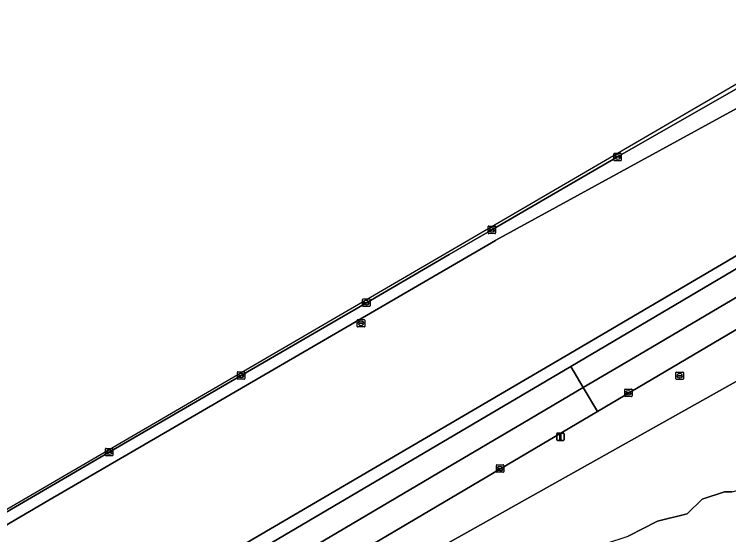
# Model space of a CAD drawing. Extents: x 162879 to 165540, y 384011 to 385181.
# Drawn here: x 163278.2 to 163374.6, y 384462.2 to 384532.4 of the extents above; entities that cross this region are included whole.
import ezdxf

# ---------------------------------------------------------------- set-up
doc = ezdxf.new("R2010")
doc.units = 0
for name, color, linetype in [('IMGEO_Berm_groen', 7, 'Continuous'), ('IMGEO_Grasland_agrarisch', 7, 'Continuous'), ('IMGEO_Groenvoorziening', 7, 'Continuous'), ('IMGEO_Hek', 7, 'Continuous'), ('IMGEO_Kolk', 7, 'Continuous'), ('IMGEO_Lichtmast', 7, 'Continuous'), ('IMGEO_Loofbos', 7, 'Continuous'), ('IMGEO_Rijbaan_regionaal_gesloten', 7, 'Continuous'), ('IMGEO_Rioolput', 7, 'Continuous')]:
    doc.layers.add(name, color=color, linetype=linetype)

msp = doc.modelspace()

# ---------------------------------------------------------------- linework, layer by layer
at = {"layer": 'IMGEO_Berm_groen'}
for points in [[(163353.264, 384484.905), (163378.883, 384500), (163500, 384571.648), (163511.906, 384578.653), (163540.103, 384595.308), (163582.453, 384620.322), (163604.632, 384633.298), (163605.881, 384634.029), (163607.573, 384635.129), (163643.893, 384660.192)], [(163511.127, 384579.936), (163414.38, 384522.865), (163375.929, 384500), (163352.459, 384486.259), (163221.441, 384409.551)], [(163212.214, 384425.459), (163282.851, 384466.874), (163343.136, 384501.904), (163343.156, 384501.915), (163378.626, 384521.326), (163404.476, 384536)], [(163394.422, 384533.139), (163377.433, 384523.409), (163359.588, 384513.164), (163342.624, 384503.334), (163342.393, 384503.2), (163336.884, 384500), (163325.692, 384493.499), (163308.788, 384483.676), (163290.991, 384473.343), (163273.206, 384463)], [(162958.296, 384257.287), (162992.107, 384275.576), (162992.774, 384275.937), (163000, 384279.879), (163047.71, 384305.906), (163065.69, 384316.128), (163134.875, 384356.468), (163142.16, 384360.715), (163149.867, 384365.229), (163197.962, 384393.395), (163222.445, 384407.821), (163353.264, 384484.905)]]:
    msp.add_lwpolyline(points, dxfattribs=at)
at = {"layer": 'IMGEO_Grasland_agrarisch'}
msp.add_lwpolyline([(163375, 384468), (163374, 384468), (163371, 384467), (163369, 384465), (163365, 384464), (163361, 384462)], dxfattribs=at)
at = {"layer": 'IMGEO_Groenvoorziening'}
for points in [[(163596.733, 384620.336), (163590.474, 384616.677), (163584.15, 384613.033), (163543.932, 384589.276), (163500, 384563.326), (163392.794, 384500), (163356.886, 384478.81), (163202.966, 384387.982), (163138.189, 384350.166), (163091.98, 384323.19), (163060.001, 384304.827), (163000, 384271.727), (162995.148, 384269.194), (162989.657, 384266.154), (162987.354, 384264.896)], [(163272.33, 384424.447), (163305.16, 384443.366), (163305.544, 384443.588), (163399.25, 384496.131), (163405.791, 384499.989), (163406.258, 384500.28), (163406.246, 384500.501)]]:
    msp.add_lwpolyline(points, dxfattribs=at)
at = {"layer": 'IMGEO_Hek'}
msp.add_lwpolyline([(163305.544, 384443.588), (163399.25, 384496.131), (163405.791, 384499.989), (163406.258, 384500.28)], dxfattribs=at)
at = {"layer": 'IMGEO_Kolk'}
for p, q in [((163359.087, 384512.737), (163359.087, 384513.589)), ((163359.162, 384513.663), (163360.014, 384513.663)), ((163359.346, 384513.157), (163359.346, 384513.169)), ((163359.784, 384513.12), (163359.386, 384513.12)), ((163359.389, 384513.206), (163359.787, 384513.206)), ((163359.598, 384512.883), (163359.573, 384512.883)), ((163359.575, 384513.443), (163359.6, 384513.443)), ((163359.83, 384513.169), (163359.83, 384513.157)), ((163360.088, 384513.589), (163360.088, 384512.737)), ((163360.014, 384512.663), (163359.162, 384512.663)), ((163342.124, 384502.907), (163342.124, 384503.759)), ((163342.199, 384503.833), (163343.051, 384503.833)), ((163342.383, 384503.327), (163342.383, 384503.339)), ((163342.821, 384503.29), (163342.423, 384503.29)), ((163342.426, 384503.376), (163342.824, 384503.376)), ((163342.612, 384503.613), (163342.637, 384503.613)), ((163342.867, 384503.339), (163342.867, 384503.327)), ((163343.125, 384503.759), (163343.125, 384502.907)), ((163343.051, 384502.833), (163342.199, 384502.833)), ((163342.635, 384503.053), (163342.61, 384503.053)), ((163325.191, 384493.073), (163325.191, 384493.925)), ((163325.266, 384493.999), (163326.118, 384493.999)), ((163325.45, 384493.493), (163325.45, 384493.505)), ((163325.493, 384493.542), (163325.891, 384493.542)), ((163325.679, 384493.779), (163325.704, 384493.779)), ((163325.934, 384493.505), (163325.934, 384493.493)), ((163326.192, 384493.925), (163326.192, 384493.073)), ((163326.118, 384492.999), (163325.266, 384492.999)), ((163325.888, 384493.456), (163325.49, 384493.456)), ((163325.702, 384493.219), (163325.677, 384493.219)), ((163308.287, 384483.249), (163308.287, 384484.101)), ((163308.362, 384484.175), (163309.214, 384484.175)), ((163308.775, 384483.955), (163308.8, 384483.955)), ((163309.288, 384484.101), (163309.288, 384483.249)), ((163309.214, 384483.175), (163308.362, 384483.175)), ((163308.546, 384483.669), (163308.546, 384483.681)), ((163308.984, 384483.632), (163308.586, 384483.632)), ((163308.589, 384483.718), (163308.987, 384483.718)), ((163308.798, 384483.395), (163308.773, 384483.395)), ((163309.03, 384483.681), (163309.03, 384483.669)), ((163360.559, 384480.912), (163360.559, 384481.764)), ((163360.634, 384481.838), (163361.486, 384481.838)), ((163360.818, 384481.332), (163360.818, 384481.344)), ((163361.256, 384481.295), (163360.858, 384481.295)), ((163360.861, 384481.381), (163361.259, 384481.381)), ((163361.07, 384481.058), (163361.045, 384481.058)), ((163361.047, 384481.618), (163361.072, 384481.618)), ((163361.302, 384481.344), (163361.302, 384481.332)), ((163361.56, 384481.764), (163361.56, 384480.912)), ((163361.486, 384480.838), (163360.634, 384480.838)), ((163290.491, 384472.916), (163290.491, 384473.768)), ((163290.566, 384473.842), (163291.418, 384473.842)), ((163290.75, 384473.336), (163290.75, 384473.348)), ((163291.188, 384473.299), (163290.79, 384473.299)), ((163290.793, 384473.385), (163291.191, 384473.385)), ((163290.979, 384473.622), (163291.004, 384473.622)), ((163291.234, 384473.348), (163291.234, 384473.336)), ((163291.492, 384473.768), (163291.492, 384472.916)), ((163291.418, 384472.842), (163290.566, 384472.842)), ((163291.002, 384473.062), (163290.977, 384473.062)), ((163343.241, 384470.696), (163343.241, 384471.548)), ((163343.316, 384471.622), (163344.168, 384471.622)), ((163343.729, 384471.402), (163343.754, 384471.402)), ((163344.242, 384471.548), (163344.242, 384470.696)), ((163344.168, 384470.622), (163343.316, 384470.622)), ((163343.5, 384471.116), (163343.5, 384471.128)), ((163343.938, 384471.079), (163343.54, 384471.079)), ((163343.543, 384471.165), (163343.941, 384471.165)), ((163343.752, 384470.842), (163343.727, 384470.842)), ((163343.984, 384471.128), (163343.984, 384471.116))]:
    msp.add_line(p, q, dxfattribs=at)
for points in [[(163359.087, 384512.737), (163359.087, 384513.589)], [(163359.162, 384513.663), (163360.014, 384513.663)], [(163360.088, 384513.589), (163360.088, 384512.737)], [(163360.014, 384512.663), (163359.162, 384512.663)], [(163342.124, 384502.907), (163342.124, 384503.759)], [(163342.199, 384503.833), (163343.051, 384503.833)], [(163343.125, 384503.759), (163343.125, 384502.907)], [(163343.051, 384502.833), (163342.199, 384502.833)], [(163325.191, 384493.073), (163325.191, 384493.925)], [(163325.266, 384493.999), (163326.118, 384493.999)], [(163326.192, 384493.925), (163326.192, 384493.073)], [(163326.118, 384492.999), (163325.266, 384492.999)], [(163308.287, 384483.249), (163308.287, 384484.101)], [(163308.362, 384484.175), (163309.214, 384484.175)], [(163309.288, 384484.101), (163309.288, 384483.249)], [(163309.214, 384483.175), (163308.362, 384483.175)], [(163360.559, 384480.912), (163360.559, 384481.764)], [(163360.634, 384481.838), (163361.486, 384481.838)], [(163361.56, 384481.764), (163361.56, 384480.912)], [(163361.486, 384480.838), (163360.634, 384480.838)], [(163290.491, 384472.916), (163290.491, 384473.768)], [(163290.566, 384473.842), (163291.418, 384473.842)], [(163291.492, 384473.768), (163291.492, 384472.916)], [(163291.418, 384472.842), (163290.566, 384472.842)], [(163343.241, 384470.696), (163343.241, 384471.548)], [(163343.316, 384471.622), (163344.168, 384471.622)], [(163344.242, 384471.548), (163344.242, 384470.696)], [(163344.168, 384470.622), (163343.316, 384470.622)]]:
    msp.add_lwpolyline(points, dxfattribs=at)
for centre, radius, start, end in [((163359.164, 384513.587), 0.0765, 91.55205, 178.44795), ((163359.164, 384513.587), 0.0765, 91.55205, 178.44795), ((163359.386, 384513.166), 0.0403, 85.87752, 175.75265), ((163359.383, 384513.156), 0.0366, 178.93798, 274.71019), ((163359.787, 384513.163), 0.043, 264.86636, 352.45326), ((163359.791, 384513.168), 0.0386, 1.73085, 96.63898), ((163360.012, 384513.587), 0.0765, 1.55205, 88.44795), ((163360.012, 384513.587), 0.0765, 1.55205, 88.44795), ((163359.164, 384512.739), 0.0765, 181.55205, 268.44795), ((163359.164, 384512.739), 0.0765, 181.55205, 268.44795), ((163360.012, 384512.739), 0.0765, 271.55205, 358.44795), ((163360.012, 384512.739), 0.0765, 271.55205, 358.44795), ((163342.201, 384503.757), 0.0765, 91.55205, 178.44795), ((163342.201, 384503.757), 0.0765, 91.55205, 178.44795), ((163342.423, 384503.336), 0.0403, 85.87752, 175.75265), ((163342.42, 384503.326), 0.0366, 178.93798, 274.71019), ((163342.824, 384503.333), 0.043, 264.86636, 352.45326), ((163342.828, 384503.338), 0.0386, 1.73085, 96.63898), ((163343.049, 384503.757), 0.0765, 1.55205, 88.44795), ((163343.049, 384503.757), 0.0765, 1.55205, 88.44795), ((163342.201, 384502.909), 0.0765, 181.55205, 268.44795), ((163342.201, 384502.909), 0.0765, 181.55205, 268.44795), ((163343.049, 384502.909), 0.0765, 271.55205, 358.44795), ((163343.049, 384502.909), 0.0765, 271.55205, 358.44795), ((163325.268, 384493.923), 0.0765, 91.55205, 178.44795), ((163325.268, 384493.923), 0.0765, 91.55205, 178.44795), ((163325.49, 384493.502), 0.0403, 85.87752, 175.75265), ((163325.487, 384493.492), 0.0366, 178.93798, 274.71019), ((163325.891, 384493.499), 0.043, 264.86636, 352.45326), ((163325.895, 384493.504), 0.0386, 1.73085, 96.63898), ((163326.116, 384493.923), 0.0765, 1.55205, 88.44795), ((163326.116, 384493.923), 0.0765, 1.55205, 88.44795), ((163325.268, 384493.075), 0.0765, 181.55205, 268.44795), ((163325.268, 384493.075), 0.0765, 181.55205, 268.44795), ((163326.116, 384493.075), 0.0765, 271.55205, 358.44795), ((163326.116, 384493.075), 0.0765, 271.55205, 358.44795), ((163308.364, 384484.099), 0.0765, 91.55205, 178.44795), ((163308.364, 384484.099), 0.0765, 91.55205, 178.44795), ((163309.212, 384484.099), 0.0765, 1.55205, 88.44795), ((163309.212, 384484.099), 0.0765, 1.55205, 88.44795), ((163308.364, 384483.251), 0.0765, 181.55205, 268.44795), ((163308.364, 384483.251), 0.0765, 181.55205, 268.44795), ((163308.586, 384483.678), 0.0403, 85.87752, 175.75265), ((163308.583, 384483.668), 0.0366, 178.93798, 274.71019), ((163308.987, 384483.675), 0.043, 264.86636, 352.45326), ((163308.991, 384483.68), 0.0386, 1.73085, 96.63898), ((163309.212, 384483.251), 0.0765, 271.55205, 358.44795), ((163309.212, 384483.251), 0.0765, 271.55205, 358.44795), ((163360.636, 384481.762), 0.0765, 91.55205, 178.44795), ((163360.636, 384481.762), 0.0765, 91.55205, 178.44795), ((163360.858, 384481.341), 0.0403, 85.87752, 175.75265), ((163360.855, 384481.331), 0.0366, 178.93798, 274.71019), ((163361.259, 384481.338), 0.043, 264.86636, 352.45326), ((163361.263, 384481.343), 0.0386, 1.73085, 96.63898), ((163361.484, 384481.762), 0.0765, 1.55205, 88.44795), ((163361.484, 384481.762), 0.0765, 1.55205, 88.44795), ((163360.636, 384480.914), 0.0765, 181.55205, 268.44795), ((163360.636, 384480.914), 0.0765, 181.55205, 268.44795), ((163361.484, 384480.914), 0.0765, 271.55205, 358.44795), ((163361.484, 384480.914), 0.0765, 271.55205, 358.44795), ((163290.568, 384473.766), 0.0765, 91.55205, 178.44795), ((163290.568, 384473.766), 0.0765, 91.55205, 178.44795), ((163290.79, 384473.345), 0.0403, 85.87752, 175.75265), ((163290.787, 384473.335), 0.0366, 178.93798, 274.71019), ((163291.191, 384473.342), 0.043, 264.86636, 352.45326), ((163291.195, 384473.347), 0.0386, 1.73085, 96.63898), ((163291.416, 384473.766), 0.0765, 1.55205, 88.44795), ((163291.416, 384473.766), 0.0765, 1.55205, 88.44795), ((163290.568, 384472.918), 0.0765, 181.55205, 268.44795), ((163290.568, 384472.918), 0.0765, 181.55205, 268.44795), ((163291.416, 384472.918), 0.0765, 271.55205, 358.44795), ((163291.416, 384472.918), 0.0765, 271.55205, 358.44795), ((163343.318, 384471.546), 0.0765, 91.55205, 178.44795), ((163343.318, 384471.546), 0.0765, 91.55205, 178.44795), ((163344.166, 384471.546), 0.0765, 1.55205, 88.44795), ((163344.166, 384471.546), 0.0765, 1.55205, 88.44795), ((163343.318, 384470.698), 0.0765, 181.55205, 268.44795), ((163343.318, 384470.698), 0.0765, 181.55205, 268.44795), ((163343.54, 384471.125), 0.0403, 85.87752, 175.75265), ((163343.537, 384471.115), 0.0366, 178.93798, 274.71019), ((163343.941, 384471.122), 0.043, 264.86636, 352.45326), ((163343.945, 384471.127), 0.0386, 1.73085, 96.63898), ((163344.166, 384470.698), 0.0765, 271.55205, 358.44795), ((163344.166, 384470.698), 0.0765, 271.55205, 358.44795)]:
    msp.add_arc(centre, radius, start, end, dxfattribs=at)
for centre, major_axis, ratio, start_param, end_param in [((163359.574, 384513.163), (-0.387, 0.002), 0.722429, 4.712389, 7.853982), ((163359.599, 384513.163), (-0.39, 0.002), 0.717154, 1.570796, 4.712389), ((163342.611, 384503.333), (-0.387, 0.002), 0.722429, 4.712389, 7.853982), ((163342.636, 384503.333), (-0.39, 0.002), 0.717154, 1.570796, 4.712389), ((163325.678, 384493.499), (-0.387, 0.002), 0.722429, 4.712389, 7.853982), ((163325.703, 384493.499), (-0.39, 0.002), 0.717154, 1.570796, 4.712389), ((163308.774, 384483.675), (-0.387, 0.002), 0.722429, 4.712389, 7.853982), ((163308.799, 384483.675), (-0.39, 0.002), 0.717154, 1.570796, 4.712389), ((163361.046, 384481.338), (-0.387, 0.002), 0.722429, 4.712389, 7.853982), ((163361.071, 384481.338), (-0.39, 0.002), 0.717154, 1.570796, 4.712389), ((163290.978, 384473.342), (-0.387, 0.002), 0.722429, 4.712389, 7.853982), ((163291.003, 384473.342), (-0.39, 0.002), 0.717154, 1.570796, 4.712389), ((163343.728, 384471.122), (-0.387, 0.002), 0.722429, 4.712389, 7.853982), ((163343.753, 384471.122), (-0.39, 0.002), 0.717154, 1.570796, 4.712389)]:
    msp.add_ellipse(centre, major_axis=major_axis, ratio=ratio, start_param=start_param, end_param=end_param, dxfattribs=at)
at = {"layer": 'IMGEO_Lichtmast'}
for p, q in [((163351.385, 384475.007), (163351.385, 384475.807)), ((163351.385, 384475.807), (163351.385, 384475.007)), ((163351.485, 384475.907), (163352.275, 384475.907)), ((163352.275, 384475.907), (163351.485, 384475.907)), ((163352.375, 384475.807), (163352.375, 384475.007)), ((163352.375, 384475.007), (163352.375, 384475.807)), ((163352.275, 384474.907), (163351.485, 384474.907)), ((163351.485, 384474.907), (163352.275, 384474.907))]:
    msp.add_line(p, q, dxfattribs=at)
msp.add_lwpolyline([(163351.805, 384475.782), (163351.955, 384475.782), (163351.955, 384475.032), (163351.805, 384475.032), (163351.805, 384475.782)], dxfattribs=at)
for centre, start, end in [((163351.485, 384475.807), 90, 180), ((163351.485, 384475.807), 90, 180), ((163352.275, 384475.807), 0, 90), ((163352.275, 384475.807), 360, 90), ((163351.485, 384475.007), 180, 270), ((163351.485, 384475.007), 180, 270), ((163352.275, 384475.007), 270, 0), ((163352.275, 384475.007), 270, 0)]:
    msp.add_arc(centre, 0.1, start, end, dxfattribs=at)
at = {"layer": 'IMGEO_Loofbos'}
for points in [[(163221.441, 384409.551), (163352.459, 384486.259), (163375.929, 384500), (163414.38, 384522.865), (163511.127, 384579.936)], [(163404.476, 384536), (163378.626, 384521.326), (163343.156, 384501.915), (163343.136, 384501.904), (163282.851, 384466.874), (163212.214, 384425.459)], [(163406.258, 384500.28), (163405.791, 384499.989), (163399.25, 384496.131), (163305.544, 384443.588), (163307.442, 384440.247), (163310, 384435.07), (163310, 384438), (163311, 384439), (163313, 384439), (163315, 384441), (163318, 384442), (163320, 384442), (163326, 384446), (163330, 384447), (163336, 384450), (163339, 384451), (163343, 384453), (163346, 384455), (163348, 384456), (163351, 384457), (163353, 384458), (163358, 384461), (163361, 384462), (163365, 384464)], [(163365, 384464), (163369, 384465), (163371, 384467), (163374, 384468), (163375, 384468), (163376.036, 384468.262)]]:
    msp.add_lwpolyline(points, dxfattribs=at)
at = {"layer": 'IMGEO_Rijbaan_regionaal_gesloten'}
for points in [[(163606.44, 384630.173), (163604.632, 384633.298), (163582.453, 384620.322), (163540.103, 384595.308), (163511.906, 384578.653), (163500, 384571.648), (163378.883, 384500), (163353.264, 384484.905), (163354.963, 384482.045), (163363.325, 384486.973), (163419.491, 384520.12), (163485.368, 384558.99), (163543.486, 384593.287), (163571.148, 384609.52)], [(163354.963, 384482.045), (163353.264, 384484.905), (163222.445, 384407.821), (163197.962, 384393.395), (163149.867, 384365.229), (163142.16, 384360.715), (163134.875, 384356.468), (163136.524, 384353.333), (163160.883, 384367.724), (163225.608, 384405.722), (163256.03, 384423.663), (163336.414, 384471.12), (163346.799, 384477.262)], [(163356.886, 384478.81), (163354.963, 384482.045), (163346.799, 384477.262), (163336.414, 384471.12), (163256.03, 384423.663), (163225.608, 384405.722), (163160.883, 384367.724), (163136.524, 384353.333), (163138.189, 384350.166), (163202.966, 384387.982)]]:
    msp.add_lwpolyline(points, close=True, dxfattribs=at)
for points in [[(163608.355, 384626.861), (163606.44, 384630.173), (163571.148, 384609.52), (163543.486, 384593.287), (163485.368, 384558.99), (163419.491, 384520.12), (163363.325, 384486.973), (163354.963, 384482.045), (163356.886, 384478.81), (163392.794, 384500)], [(163488.662, 384588.942), (163262.486, 384457.037)], [(163273.206, 384463), (163290.991, 384473.343), (163308.788, 384483.676), (163325.692, 384493.499), (163336.884, 384500), (163342.393, 384503.2), (163342.624, 384503.334), (163359.588, 384513.164), (163377.433, 384523.409), (163394.422, 384533.139)]]:
    msp.add_lwpolyline(points, dxfattribs=at)
at = {"layer": 'IMGEO_Rioolput'}
for p, q in [((163324.469, 384490.296), (163324.469, 384491.148)), ((163324.544, 384491.222), (163325.396, 384491.222)), ((163324.728, 384490.716), (163324.728, 384490.728)), ((163325.166, 384490.679), (163324.768, 384490.679)), ((163324.771, 384490.765), (163325.169, 384490.765)), ((163324.957, 384491.002), (163324.982, 384491.002)), ((163325.212, 384490.728), (163325.212, 384490.716)), ((163325.47, 384491.148), (163325.47, 384490.296)), ((163325.396, 384490.222), (163324.544, 384490.222)), ((163324.98, 384490.442), (163324.955, 384490.442)), ((163367.468, 384483.218), (163367.468, 384484.07)), ((163367.543, 384484.144), (163368.395, 384484.144)), ((163367.956, 384483.924), (163367.981, 384483.924)), ((163368.469, 384484.07), (163368.469, 384483.218)), ((163368.395, 384483.144), (163367.543, 384483.144)), ((163367.727, 384483.638), (163367.727, 384483.65)), ((163368.165, 384483.601), (163367.767, 384483.601)), ((163367.77, 384483.687), (163368.168, 384483.687)), ((163367.979, 384483.364), (163367.954, 384483.364)), ((163368.211, 384483.65), (163368.211, 384483.638))]:
    msp.add_line(p, q, dxfattribs=at)
for points in [[(163324.469, 384490.296), (163324.469, 384491.148)], [(163324.544, 384491.222), (163325.396, 384491.222)], [(163325.47, 384491.148), (163325.47, 384490.296)], [(163325.396, 384490.222), (163324.544, 384490.222)], [(163367.468, 384483.218), (163367.468, 384484.07)], [(163367.543, 384484.144), (163368.395, 384484.144)], [(163368.469, 384484.07), (163368.469, 384483.218)], [(163368.395, 384483.144), (163367.543, 384483.144)]]:
    msp.add_lwpolyline(points, dxfattribs=at)
for centre, radius, start, end in [((163324.546, 384491.146), 0.0765, 91.55205, 178.44795), ((163324.546, 384491.146), 0.0765, 91.55205, 178.44795), ((163324.768, 384490.725), 0.0403, 85.87752, 175.75265), ((163324.765, 384490.715), 0.0366, 178.93798, 274.71019), ((163325.169, 384490.722), 0.043, 264.86636, 352.45326), ((163325.173, 384490.727), 0.0386, 1.73085, 96.63898), ((163325.394, 384491.146), 0.0765, 1.55205, 88.44795), ((163325.394, 384491.146), 0.0765, 1.55205, 88.44795), ((163324.546, 384490.298), 0.0765, 181.55205, 268.44795), ((163324.546, 384490.298), 0.0765, 181.55205, 268.44795), ((163325.394, 384490.298), 0.0765, 271.55205, 358.44795), ((163325.394, 384490.298), 0.0765, 271.55205, 358.44795), ((163367.545, 384484.068), 0.0765, 91.55205, 178.44795), ((163367.545, 384484.068), 0.0765, 91.55205, 178.44795), ((163368.393, 384484.068), 0.0765, 1.55205, 88.44795), ((163368.393, 384484.068), 0.0765, 1.55205, 88.44795), ((163367.545, 384483.22), 0.0765, 181.55205, 268.44795), ((163367.545, 384483.22), 0.0765, 181.55205, 268.44795), ((163367.767, 384483.647), 0.0403, 85.87752, 175.75265), ((163367.764, 384483.637), 0.0366, 178.93798, 274.71019), ((163368.168, 384483.644), 0.043, 264.86636, 352.45326), ((163368.172, 384483.649), 0.0386, 1.73085, 96.63898), ((163368.393, 384483.22), 0.0765, 271.55205, 358.44795), ((163368.393, 384483.22), 0.0765, 271.55205, 358.44795)]:
    msp.add_arc(centre, radius, start, end, dxfattribs=at)
for centre, major_axis, ratio, start_param, end_param in [((163324.956, 384490.722), (-0.387, 0.002), 0.722429, 4.712389, 7.853982), ((163324.981, 384490.722), (-0.39, 0.002), 0.717154, 1.570796, 4.712389), ((163367.955, 384483.644), (-0.387, 0.002), 0.722429, 4.712389, 7.853982), ((163367.98, 384483.644), (-0.39, 0.002), 0.717154, 1.570796, 4.712389)]:
    msp.add_ellipse(centre, major_axis=major_axis, ratio=ratio, start_param=start_param, end_param=end_param, dxfattribs=at)

doc.saveas('drawing.dxf')
